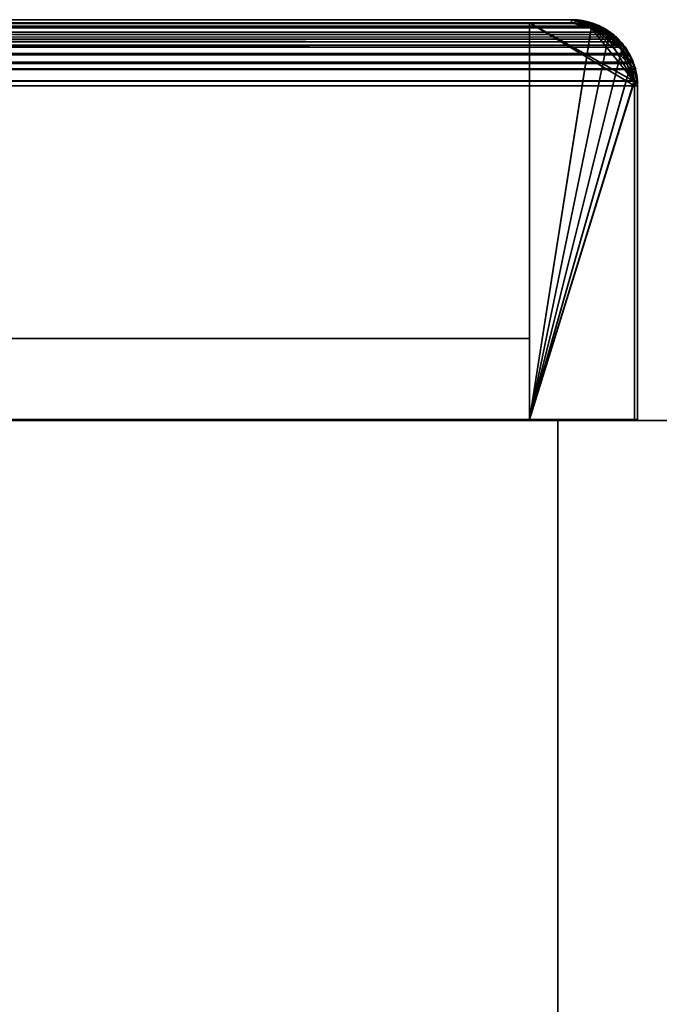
# Model space of a CAD drawing. Header units: millimetres. Extents: x -527 to 5177, y -116 to 161.
# Tile 312 of 656: x 351 to 382, y 115 to 161. Entities that reach past the tile are written whole.
import ezdxf

# ---------------------------------------------------------------- set-up
doc = ezdxf.new("R2010")
doc.units = ezdxf.units.MM
doc.layers.add('151', color=7, linetype='Continuous', true_color=0xffffff)

# ---------------------------------------------------------------- blocks, each defined once
blk = doc.blocks.new('UG_SURFACE_001')
at = {"layer": '151', "color": 252, "linetype": 'Continuous', "lineweight": 35}
for points in [[(-527, 142.4, 2212.25), (527, 142.4, 2212.25), (377, 142.4, 2062.25), (-377, 142.4, 2062.25)], [(527, -9.3, 2212.25), (527, 142.4, 2212.25), (-527, 142.4, 2212.25), (-527, -9.3, 2212.25)], [(-377, -9.3, 2062.25), (-377, 142.4, 2062.25), (377, 142.4, 2062.25), (377, -9.3, 2062.25)], [(377, -9.3, 2062.25), (377, 142.4, 2062.25), (377, 142.4, -7.75), (377, -9.3, -7.75)], [(377, -9.3, -7.75), (377, 142.4, -7.75), (527, 142.4, -7.75), (527, -9.3, -7.75)], [(527, 142.4, 2212.25), (527, 142.4, -7.75), (377, 142.4, -7.75), (377, 142.4, 2062.25)]]:
    blk.add_3dface(points, dxfattribs=at)
blk = doc.blocks.new('UG_SURFACE_073')
at = {"layer": '151', "color": 7, "linetype": 'Continuous', "lineweight": 35}
for points in [[(-378.55, 161.234, 2073.8), (378.558, 161.293, 2073.807), (377.65, 161.45, 2072.9)], [(377.65, 161.45, 2072.9), (-377.65, 161.45, 2072.9), (-378.55, 161.234, 2073.8)], [(377.65, 161.45, 2072.9), (323.65, 161.45, 2018.9), (-323.65, 161.45, 2018.9), (-377.65, 161.45, 2072.9)], [(377.65, 161.3, 2072.9), (323.65, 161.3, 2018.9), (323.65, 161.45, 2018.9), (377.65, 161.45, 2072.9)], [(378.657, 161.126, 2073.907), (377.65, 161.3, 2072.9), (377.65, 161.45, 2072.9), (378.558, 161.293, 2073.807)], [(379.761, 160.404, 2075.011), (-379.764, 160.401, 2075.014), (-379.01, 160.974, 2074.26)], [(-379.378, 160.88, 2074.628), (379.377, 160.865, 2074.627), (378.708, 161.267, 2073.958)], [(-379.078, 161.108, 2074.328), (-379.378, 160.88, 2074.628), (378.708, 161.267, 2073.958)], [(-379.078, 161.108, 2074.328), (378.708, 161.267, 2073.958), (378.558, 161.293, 2073.807)], [(378.558, 161.293, 2073.807), (-378.55, 161.234, 2073.8), (-379.078, 161.108, 2074.328)], [(379.671, 160.517, 2074.921), (-379.01, 160.974, 2074.26), (-378.748, 161.037, 2073.998)], [(379.671, 160.517, 2074.921), (379.761, 160.404, 2075.011), (-379.01, 160.974, 2074.26)], [(-378.748, 161.037, 2073.998), (-377.65, 161.3, 2072.9), (377.65, 161.3, 2072.9)], [(377.65, 161.3, 2072.9), (378.657, 161.126, 2073.907), (-378.748, 161.037, 2073.998)], [(378.657, 161.126, 2073.907), (378.749, 161.071, 2073.999), (-378.748, 161.037, 2073.998)], [(-378.748, 161.037, 2073.998), (378.749, 161.071, 2073.999), (379.671, 160.517, 2074.921)], [(377.65, 161.3, 2072.9), (-377.65, 161.3, 2072.9), (-323.65, 161.3, 2018.9), (323.65, 161.3, 2018.9)], [(378.558, 161.293, 2073.807), (378.708, 161.267, 2073.958), (378.657, 161.126, 2073.907)], [(378.749, 161.071, 2073.999), (378.657, 161.126, 2073.907), (378.708, 161.267, 2073.958)], [(378.708, 161.267, 2073.958), (379.377, 160.865, 2074.627), (379.671, 160.517, 2074.921), (378.749, 161.071, 2073.999)], [(379.377, 160.865, 2074.627), (-379.378, 160.88, 2074.628), (-379.971, 160.43, 2075.221)], [(-379.971, 160.43, 2075.221), (379.772, 160.628, 2075.022), (379.377, 160.865, 2074.627)], [(-379.971, 160.43, 2075.221), (380.084, 160.236, 2075.335), (379.772, 160.628, 2075.022)], [(379.377, 160.865, 2074.627), (379.772, 160.628, 2075.022), (379.671, 160.517, 2074.921)], [(379.761, 160.404, 2075.011), (379.671, 160.517, 2074.921), (379.772, 160.628, 2075.022), (380.084, 160.236, 2075.335)], [(380.084, 160.236, 2075.335), (-380.092, 160.251, 2075.342), (-380.489, 159.664, 2075.739)], [(-380.489, 159.664, 2075.739), (380.394, 159.847, 2075.644), (380.084, 160.236, 2075.335)], [(-380.354, 159.599, 2075.604), (-379.86, 160.329, 2075.11), (380.264, 159.773, 2075.514)], [(-379.971, 160.43, 2075.221), (-380.092, 160.251, 2075.342), (380.084, 160.236, 2075.335)], [(380.264, 159.773, 2075.514), (-379.86, 160.329, 2075.11), (-379.764, 160.401, 2075.014)], [(-379.764, 160.401, 2075.014), (379.761, 160.404, 2075.011), (380.264, 159.773, 2075.514)], [(380.084, 160.236, 2075.335), (380.394, 159.847, 2075.644), (380.264, 159.773, 2075.514), (379.761, 160.404, 2075.011)], [(-380.567, 159.43, 2075.817), (380.566, 159.427, 2075.816), (380.394, 159.847, 2075.644)], [(-380.489, 159.664, 2075.739), (-380.567, 159.43, 2075.817), (380.394, 159.847, 2075.644)], [(380.264, 159.773, 2075.514), (-380.423, 159.393, 2075.672), (-380.354, 159.599, 2075.604)], [(380.264, 159.773, 2075.514), (380.421, 159.389, 2075.671), (-380.423, 159.393, 2075.672)], [(380.421, 159.389, 2075.671), (380.264, 159.773, 2075.514), (380.394, 159.847, 2075.644), (380.566, 159.427, 2075.816)], [(380.566, 159.427, 2075.816), (-380.567, 159.43, 2075.817), (-380.742, 158.9, 2075.992)], [(-380.742, 158.9, 2075.992), (380.69, 159.124, 2075.94), (380.566, 159.427, 2075.816)], [(-380.742, 158.9, 2075.992), (380.767, 158.545, 2076.017), (380.69, 159.124, 2075.94)], [(-380.595, 158.871, 2075.845), (-380.423, 159.393, 2075.672), (380.421, 159.389, 2075.671)], [(380.421, 159.389, 2075.671), (380.545, 159.085, 2075.795), (-380.595, 158.871, 2075.845)], [(380.545, 159.085, 2075.795), (380.65, 158.3, 2075.9), (-380.595, 158.871, 2075.845)], [(380.566, 159.427, 2075.816), (380.69, 159.124, 2075.94), (380.545, 159.085, 2075.795), (380.421, 159.389, 2075.671)], [(380.65, 158.3, 2075.9), (380.545, 159.085, 2075.795), (380.69, 159.124, 2075.94), (380.767, 158.545, 2076.017)], [(-380.742, 158.9, 2075.992), (-380.776, 158.549, 2076.026), (380.767, 158.545, 2076.017)], [(380.65, 158.3, 2075.9), (-380.65, 158.3, 2075.9), (-380.595, 158.871, 2075.845)], [(380.767, 158.545, 2076.017), (-380.776, 158.549, 2076.026), (-380.8, 158.3, 2076.05)], [(-380.8, 158.3, 2076.05), (380.8, 158.3, 2076.05), (380.767, 158.545, 2076.017)], [(-380.8, 158.3, 2076.05), (-380.8, 142.45, 2076.05), (380.8, 142.45, 2076.05), (380.8, 158.3, 2076.05)], [(380.65, 158.3, 2075.9), (380.65, 142.45, 2075.9), (-380.65, 142.45, 2075.9), (-380.65, 158.3, 2075.9)], [(380.767, 158.545, 2076.017), (380.8, 158.3, 2076.05), (380.65, 158.3, 2075.9)], [(380.8, 158.3, 2076.05), (380.8, 142.45, 2076.05), (380.65, 142.45, 2075.9), (380.65, 158.3, 2075.9)], [(380.65, 142.45, 2075.9), (380.8, 142.45, 2076.05), (-380.8, 142.45, 2076.05), (-380.65, 142.45, 2075.9)]]:
    blk.add_3dface(points, dxfattribs=at)
blk = doc.blocks.new('UG_SURFACE_075')
at = {"layer": '151', "color": 14, "linetype": 'Continuous', "lineweight": 35}
for points in [[(-379.296, 160.757, 2074.546), (379.295, 160.743, 2074.545), (378.657, 161.126, 2073.907)], [(-379.01, 160.974, 2074.26), (-379.296, 160.757, 2074.546), (378.657, 161.126, 2073.907)], [(-379.01, 160.974, 2074.26), (378.657, 161.126, 2073.907), (378.514, 161.151, 2073.764)], [(378.514, 161.151, 2073.764), (-378.507, 161.095, 2073.757), (-379.01, 160.974, 2074.26)], [(-378.507, 161.095, 2073.757), (378.514, 161.151, 2073.764), (377.65, 161.3, 2072.9)], [(377.65, 161.3, 2072.9), (-377.65, 161.3, 2072.9), (-378.507, 161.095, 2073.757)], [(377.65, 161.3, 2072.9), (375.65, 161.3, 2070.9), (-375.65, 161.3, 2070.9), (-377.65, 161.3, 2072.9)], [(375.65, 142.45, 2070.9), (-375.65, 142.45, 2070.9), (-375.65, 161.3, 2070.9), (375.65, 161.3, 2070.9)], [(375.65, 161.3, 2070.9), (380.619, 158.533, 2075.869), (380.65, 158.3, 2075.9)], [(380.619, 158.533, 2075.869), (375.65, 161.3, 2070.9), (377.65, 161.3, 2072.9), (378.514, 161.151, 2073.764)], [(380.65, 158.3, 2075.9), (380.65, 142.45, 2075.9), (375.65, 142.45, 2070.9), (375.65, 161.3, 2070.9)], [(380.619, 158.533, 2075.869), (378.514, 161.151, 2073.764), (378.657, 161.126, 2073.907), (379.295, 160.743, 2074.545)], [(379.295, 160.743, 2074.545), (-379.296, 160.757, 2074.546), (-379.86, 160.329, 2075.11)], [(-379.86, 160.329, 2075.11), (379.671, 160.517, 2074.921), (379.295, 160.743, 2074.545)], [(-379.86, 160.329, 2075.11), (379.969, 160.143, 2075.218), (379.671, 160.517, 2074.921)], [(380.619, 158.533, 2075.869), (379.295, 160.743, 2074.545), (379.671, 160.517, 2074.921), (379.969, 160.143, 2075.218)], [(379.969, 160.143, 2075.218), (-379.976, 160.158, 2075.226), (-380.354, 159.599, 2075.604)], [(-380.354, 159.599, 2075.604), (380.264, 159.773, 2075.514), (379.969, 160.143, 2075.218)], [(-379.86, 160.329, 2075.11), (-379.976, 160.158, 2075.226), (379.969, 160.143, 2075.218)], [(380.619, 158.533, 2075.869), (379.969, 160.143, 2075.218), (380.264, 159.773, 2075.514), (380.427, 159.373, 2075.677)], [(-380.428, 159.376, 2075.678), (380.427, 159.373, 2075.677), (380.264, 159.773, 2075.514)], [(-380.354, 159.599, 2075.604), (-380.428, 159.376, 2075.678), (380.264, 159.773, 2075.514)], [(380.427, 159.373, 2075.677), (-380.428, 159.376, 2075.678), (-380.595, 158.871, 2075.845)], [(-380.595, 158.871, 2075.845), (380.545, 159.085, 2075.795), (380.427, 159.373, 2075.677)], [(-380.595, 158.871, 2075.845), (380.619, 158.533, 2075.869), (380.545, 159.085, 2075.795)], [(380.427, 159.373, 2075.677), (380.545, 159.085, 2075.795), (380.619, 158.533, 2075.869)], [(-380.595, 158.871, 2075.845), (-380.627, 158.537, 2075.877), (380.619, 158.533, 2075.869)], [(380.619, 158.533, 2075.869), (-380.627, 158.537, 2075.877), (-380.65, 158.3, 2075.9)], [(-380.65, 158.3, 2075.9), (380.65, 158.3, 2075.9), (380.619, 158.533, 2075.869)], [(-380.65, 158.3, 2075.9), (-380.65, 142.45, 2075.9), (380.65, 142.45, 2075.9), (380.65, 158.3, 2075.9)], [(375.65, 142.45, 2070.9), (380.65, 142.45, 2075.9), (-380.65, 142.45, 2075.9), (-375.65, 142.45, 2070.9)]]:
    blk.add_3dface(points, dxfattribs=at)
blk = doc.blocks.new('UG_SURFACE_076')
at = {"layer": '151', "color": 41, "linetype": 'Continuous', "lineweight": 35}
for points in [[(-375.65, 161.3, 2070.9), (-375.65, 146.3, 2070.9), (375.65, 146.3, 2070.9), (375.65, 161.3, 2070.9)], [(375.65, 161.3, 2070.9), (325.65, 161.3, 2020.9), (-325.65, 161.3, 2020.9), (-375.65, 161.3, 2070.9)], [(325.65, 161.3, 2020.9), (375.65, 161.3, 2070.9), (375.65, 146.3, 2070.9), (325.65, 146.3, 2020.9)], [(325.65, 146.3, 2020.9), (375.65, 146.3, 2070.9), (-375.65, 146.3, 2070.9), (-325.65, 146.3, 2020.9)]]:
    blk.add_3dface(points, dxfattribs=at)
blk = doc.blocks.new('UG_SURFACE_078')
at = {"layer": '151', "color": 7, "linetype": 'Continuous', "lineweight": 35}
for points in [[(323.65, 161.45, 2018.9), (322.5, 161.156, 2017.75), (322.643, 161.126, 2017.893), (323.65, 161.3, 2018.9)], [(323.65, 161.45, -5.75), (322.704, 161.263, -5.75), (322.5, 161.156, 2017.75)], [(322.5, 161.156, 2017.75), (323.65, 161.45, 2018.9), (323.65, 161.45, -5.75)], [(323.65, 161.3, -5.75), (322.751, 161.114, -5.75), (322.704, 161.263, -5.75), (323.65, 161.45, -5.75)], [(377.65, 161.45, 2072.9), (377.65, 161.45, -5.75), (323.65, 161.45, -5.75), (323.65, 161.45, 2018.9)], [(323.65, 161.45, -5.75), (377.65, 161.45, -5.75), (377.65, 161.3, -5.75), (323.65, 161.3, -5.75)], [(323.65, 161.3, 2018.9), (377.65, 161.3, 2072.9), (377.65, 161.45, 2072.9), (323.65, 161.45, 2018.9)], [(377.813, 161.269, -5.75), (377.65, 161.3, -5.75), (377.65, 161.45, -5.75), (377.822, 161.418, -5.75)], [(377.65, 161.45, 2072.9), (378.729, 161.246, -5.75), (377.822, 161.418, -5.75)], [(378.8, 161.233, -5.75), (378.729, 161.246, -5.75), (377.65, 161.45, 2072.9)], [(377.65, 161.45, 2072.9), (378.799, 161.148, 2074.049), (378.8, 161.233, -5.75)], [(377.822, 161.418, -5.75), (377.65, 161.45, -5.75), (377.65, 161.45, 2072.9)], [(378.799, 161.148, 2074.049), (377.65, 161.45, 2072.9), (377.65, 161.3, 2072.9), (378.748, 161.037, 2073.998)], [(378.677, 161.103, -5.75), (377.813, 161.269, -5.75), (377.822, 161.418, -5.75), (378.729, 161.246, -5.75)], [(322.492, 161.221, -5.75), (322.451, 161.213, -5.75), (321.449, 160.466, 2016.699)], [(321.449, 160.466, 2016.699), (322.139, 161.064, 2017.39), (322.492, 161.221, -5.75)], [(322.451, 161.213, -5.75), (321.864, 160.822, -5.75), (321.449, 160.466, 2016.699)], [(322.139, 161.064, 2017.39), (321.449, 160.466, 2016.699), (321.629, 160.517, 2016.879)], [(321.629, 160.517, 2016.879), (322.551, 161.071, 2017.801), (322.5, 161.156, 2017.75), (322.139, 161.064, 2017.39)], [(321.948, 160.704, -5.75), (322.551, 161.071, 2017.801), (321.629, 160.517, 2016.879)], [(322.47, 161.055, -5.75), (321.948, 160.704, -5.75), (321.864, 160.822, -5.75), (322.451, 161.213, -5.75)], [(322.551, 161.071, 2017.801), (321.948, 160.704, -5.75), (322.47, 161.055, -5.75)], [(322.139, 161.064, 2017.39), (322.5, 161.156, 2017.75), (322.492, 161.221, -5.75)], [(322.549, 161.072, -5.75), (322.47, 161.055, -5.75), (322.451, 161.213, -5.75), (322.492, 161.221, -5.75)], [(322.47, 161.055, -5.75), (322.549, 161.072, -5.75), (322.551, 161.071, 2017.801)], [(322.492, 161.221, -5.75), (322.704, 161.263, -5.75), (322.751, 161.114, -5.75), (322.549, 161.072, -5.75)], [(322.704, 161.263, -5.75), (322.492, 161.221, -5.75), (322.5, 161.156, 2017.75)], [(322.551, 161.071, 2017.801), (322.643, 161.126, 2017.893), (322.5, 161.156, 2017.75)], [(322.643, 161.126, 2017.893), (322.549, 161.072, -5.75), (322.751, 161.114, -5.75)], [(322.643, 161.126, 2017.893), (322.551, 161.071, 2017.801), (322.549, 161.072, -5.75)], [(322.751, 161.114, -5.75), (323.65, 161.3, 2018.9), (322.643, 161.126, 2017.893)], [(322.751, 161.114, -5.75), (323.65, 161.3, -5.75), (323.65, 161.3, 2018.9)], [(377.65, 161.3, 2072.9), (323.65, 161.3, 2018.9), (323.65, 161.3, -5.75), (377.65, 161.3, -5.75)], [(377.813, 161.269, -5.75), (378.748, 161.037, 2073.998), (377.65, 161.3, 2072.9)], [(377.65, 161.3, 2072.9), (377.65, 161.3, -5.75), (377.813, 161.269, -5.75)], [(378.748, 161.037, 2073.998), (377.813, 161.269, -5.75), (378.677, 161.103, -5.75)], [(378.746, 161.09, -5.75), (378.677, 161.103, -5.75), (378.729, 161.246, -5.75), (378.8, 161.233, -5.75)], [(378.748, 161.037, 2073.998), (378.677, 161.103, -5.75), (378.746, 161.09, -5.75)], [(378.752, 161.086, -5.75), (378.746, 161.09, -5.75), (378.8, 161.233, -5.75), (378.808, 161.227, -5.75)], [(378.746, 161.09, -5.75), (378.752, 161.086, -5.75), (378.748, 161.037, 2073.998)], [(378.748, 161.037, 2073.998), (379.01, 160.974, 2074.26), (379.2, 161.042, 2074.45), (378.799, 161.148, 2074.049)], [(378.748, 161.037, 2073.998), (378.752, 161.086, -5.75), (379.445, 160.634, -5.75)], [(379.445, 160.634, -5.75), (379.01, 160.974, 2074.26), (378.748, 161.037, 2073.998)], [(378.808, 161.227, -5.75), (379.535, 160.751, -5.75), (379.445, 160.634, -5.75), (378.752, 161.086, -5.75)], [(378.799, 161.148, 2074.049), (378.808, 161.227, -5.75), (378.8, 161.233, -5.75)], [(379.535, 160.751, -5.75), (378.808, 161.227, -5.75), (378.799, 161.148, 2074.049)], [(379.877, 160.527, -5.75), (379.535, 160.751, -5.75), (378.799, 161.148, 2074.049)], [(378.799, 161.148, 2074.049), (379.2, 161.042, 2074.45), (379.877, 160.527, -5.75)], [(379.84, 160.448, 2075.09), (379.2, 161.042, 2074.45), (379.01, 160.974, 2074.26), (379.764, 160.402, 2075.014)], [(379.445, 160.634, -5.75), (379.764, 160.402, 2075.014), (379.01, 160.974, 2074.26)], [(379.2, 161.042, 2074.45), (379.84, 160.448, 2075.09), (379.877, 160.527, -5.75)], [(321.423, 160.527, -5.75), (321.199, 160.185, -5.75), (320.74, 159.44, 2015.99)], [(320.74, 159.44, 2015.99), (321.128, 160.187, 2016.378), (321.423, 160.527, -5.75)], [(321.128, 160.187, 2016.378), (321.449, 160.466, 2016.699), (321.423, 160.527, -5.75)], [(321.529, 160.421, -5.75), (321.316, 160.095, -5.75), (321.199, 160.185, -5.75), (321.423, 160.527, -5.75)], [(321.423, 160.527, -5.75), (321.864, 160.822, -5.75), (321.948, 160.704, -5.75), (321.529, 160.421, -5.75)], [(321.864, 160.822, -5.75), (321.423, 160.527, -5.75), (321.449, 160.466, 2016.699)], [(321.539, 160.404, 2016.789), (321.629, 160.517, 2016.879), (321.449, 160.466, 2016.699)], [(321.629, 160.517, 2016.879), (321.529, 160.421, -5.75), (321.948, 160.704, -5.75)], [(321.629, 160.517, 2016.879), (321.539, 160.404, 2016.789), (321.529, 160.421, -5.75)], [(379.771, 160.421, -5.75), (379.445, 160.634, -5.75), (379.535, 160.751, -5.75), (379.877, 160.527, -5.75)], [(379.445, 160.634, -5.75), (379.771, 160.421, -5.75), (379.764, 160.402, 2075.014)], [(379.877, 160.527, -5.75), (380.172, 160.086, -5.75), (380.054, 160.002, -5.75), (379.771, 160.421, -5.75)], [(380.172, 160.086, -5.75), (379.877, 160.527, -5.75), (379.84, 160.448, 2075.09)], [(320.723, 159.458, -5.75), (321.199, 160.185, -5.75), (321.316, 160.095, -5.75), (320.864, 159.402, -5.75)], [(321.199, 160.185, -5.75), (320.723, 159.458, -5.75), (320.74, 159.44, 2015.99)], [(320.879, 159.389, 2016.129), (321.036, 159.773, 2016.286), (321.128, 160.187, 2016.378), (320.74, 159.44, 2015.99)], [(321.036, 159.773, 2016.286), (320.864, 159.402, -5.75), (321.316, 160.095, -5.75)], [(321.449, 160.466, 2016.699), (321.128, 160.187, 2016.378), (321.036, 159.773, 2016.286), (321.539, 160.404, 2016.789)], [(321.316, 160.095, -5.75), (321.539, 160.404, 2016.789), (321.036, 159.773, 2016.286)], [(321.316, 160.095, -5.75), (321.529, 160.421, -5.75), (321.539, 160.404, 2016.789)], [(379.764, 160.402, 2075.014), (379.86, 160.329, 2075.11), (379.84, 160.448, 2075.09)], [(379.764, 160.402, 2075.014), (379.771, 160.421, -5.75), (380.054, 160.002, -5.75)], [(380.054, 160.002, -5.75), (379.86, 160.329, 2075.11), (379.764, 160.402, 2075.014)], [(379.84, 160.448, 2075.09), (380.269, 160.05, 2075.519), (380.172, 160.086, -5.75)], [(380.269, 160.05, 2075.519), (379.84, 160.448, 2075.09), (379.86, 160.329, 2075.11), (380.354, 159.599, 2075.604)], [(380.405, 159.48, -5.75), (380.354, 159.599, 2075.604), (379.86, 160.329, 2075.11)], [(379.86, 160.329, 2075.11), (380.054, 160.002, -5.75), (380.405, 159.48, -5.75)], [(380.405, 159.48, -5.75), (380.054, 160.002, -5.75), (380.172, 160.086, -5.75), (380.563, 159.499, -5.75)], [(380.563, 159.499, -5.75), (380.172, 160.086, -5.75), (380.269, 160.05, 2075.519)], [(380.571, 159.458, -5.75), (380.563, 159.499, -5.75), (380.269, 160.05, 2075.519)], [(380.269, 160.05, 2075.519), (380.55, 159.433, 2075.799), (380.571, 159.458, -5.75)], [(380.354, 159.599, 2075.604), (380.55, 159.433, 2075.799), (380.269, 160.05, 2075.519)], [(321.036, 159.773, 2016.286), (320.879, 159.389, 2016.129), (320.864, 159.402, -5.75)], [(380.405, 159.48, -5.75), (380.422, 159.393, 2075.672), (380.354, 159.599, 2075.604)], [(380.55, 159.433, 2075.799), (380.354, 159.599, 2075.604), (380.422, 159.393, 2075.672)], [(320.723, 159.458, -5.75), (320.717, 159.45, -5.75), (320.5, 158.3, 2015.75)], [(320.5, 158.3, 2015.75), (320.656, 159.279, 2015.906), (320.723, 159.458, -5.75)], [(320.5, 158.3, 2015.75), (320.717, 159.45, -5.75), (320.704, 159.379, -5.75)], [(320.704, 159.379, -5.75), (320.533, 158.472, -5.75), (320.5, 158.3, 2015.75)], [(320.65, 158.3, 2015.9), (320.755, 159.085, 2016.005), (320.656, 159.279, 2015.906), (320.5, 158.3, 2015.75)], [(320.847, 159.327, -5.75), (320.681, 158.463, -5.75), (320.533, 158.472, -5.75), (320.704, 159.379, -5.75)], [(320.755, 159.085, 2016.005), (320.65, 158.3, -5.75), (320.681, 158.463, -5.75)], [(320.755, 159.085, 2016.005), (320.65, 158.3, 2015.9), (320.65, 158.3, -5.75)], [(320.656, 159.279, 2015.906), (320.74, 159.44, 2015.99), (320.723, 159.458, -5.75)], [(320.74, 159.44, 2015.99), (320.656, 159.279, 2015.906), (320.755, 159.085, 2016.005), (320.879, 159.389, 2016.129)], [(320.879, 159.389, 2016.129), (320.681, 158.463, -5.75), (320.847, 159.327, -5.75)], [(320.681, 158.463, -5.75), (320.879, 159.389, 2016.129), (320.755, 159.085, 2016.005)], [(320.86, 159.396, -5.75), (320.847, 159.327, -5.75), (320.704, 159.379, -5.75), (320.717, 159.45, -5.75)], [(320.864, 159.402, -5.75), (320.86, 159.396, -5.75), (320.717, 159.45, -5.75), (320.723, 159.458, -5.75)], [(320.847, 159.327, -5.75), (320.86, 159.396, -5.75), (320.879, 159.389, 2016.129)], [(320.86, 159.396, -5.75), (320.864, 159.402, -5.75), (320.879, 159.389, 2016.129)], [(380.422, 159.401, -5.75), (380.405, 159.48, -5.75), (380.563, 159.499, -5.75), (380.571, 159.458, -5.75)], [(380.405, 159.48, -5.75), (380.422, 159.401, -5.75), (380.422, 159.393, 2075.672)], [(380.571, 159.458, -5.75), (380.613, 159.246, -5.75), (380.464, 159.199, -5.75), (380.422, 159.401, -5.75)], [(380.422, 159.393, 2075.672), (380.595, 158.871, 2075.845), (380.691, 159.121, 2075.941), (380.55, 159.433, 2075.799)], [(380.422, 159.393, 2075.672), (380.422, 159.401, -5.75), (380.464, 159.199, -5.75)], [(380.464, 159.199, -5.75), (380.595, 158.871, 2075.845), (380.422, 159.393, 2075.672)], [(380.65, 158.3, -5.75), (380.464, 159.199, -5.75), (380.613, 159.246, -5.75), (380.8, 158.3, -5.75)], [(380.464, 159.199, -5.75), (380.65, 158.3, 2075.9), (380.595, 158.871, 2075.845)], [(380.464, 159.199, -5.75), (380.65, 158.3, -5.75), (380.65, 158.3, 2075.9)], [(380.613, 159.246, -5.75), (380.571, 159.458, -5.75), (380.55, 159.433, 2075.799)], [(380.55, 159.433, 2075.799), (380.691, 159.121, 2075.941), (380.613, 159.246, -5.75)], [(380.8, 158.3, 2076.05), (380.691, 159.121, 2075.941), (380.595, 158.871, 2075.845), (380.65, 158.3, 2075.9)], [(380.8, 158.3, -5.75), (380.613, 159.246, -5.75), (380.691, 159.121, 2075.941)], [(380.691, 159.121, 2075.941), (380.8, 158.3, 2076.05), (380.8, 158.3, -5.75)], [(320.681, 158.463, -5.75), (320.65, 158.3, -5.75), (320.5, 158.3, -5.75), (320.533, 158.472, -5.75)], [(320.533, 158.472, -5.75), (320.5, 158.3, -5.75), (320.5, 158.3, 2015.75)], [(320.5, 158.3, 2015.75), (320.5, 120.3, 2015.75), (320.65, 120.3, 2015.9), (320.65, 158.3, 2015.9)], [(320.5, 120.3, -5.75), (320.5, 158.3, -5.75), (320.65, 158.3, -5.75), (320.65, 120.3, -5.75)], [(320.5, 120.3, 2015.75), (320.5, 158.3, 2015.75), (320.5, 158.3, -5.75), (320.5, 120.3, -5.75)], [(320.65, 120.3, -5.75), (320.65, 158.3, -5.75), (320.65, 158.3, 2015.9), (320.65, 120.3, 2015.9)], [(380.8, 158.3, -5.75), (380.8, 142.45, -5.75), (380.65, 142.45, -5.75), (380.65, 158.3, -5.75)], [(380.65, 158.3, -5.75), (380.65, 142.45, -5.75), (380.65, 142.45, 2075.9), (380.65, 158.3, 2075.9)], [(380.65, 158.3, 2075.9), (380.65, 142.45, 2075.9), (380.8, 142.45, 2076.05), (380.8, 158.3, 2076.05)], [(380.8, 158.3, 2076.05), (380.8, 142.45, 2076.05), (380.8, 142.45, -5.75), (380.8, 158.3, -5.75)], [(380.65, 142.45, 2075.9), (380.65, 142.45, -5.75), (380.8, 142.45, -5.75), (380.8, 142.45, 2076.05)], [(320.5, 120.3, 2015.75), (320.5, 120.3, -5.75), (320.65, 120.3, -5.75), (320.65, 120.3, 2015.9)]]:
    blk.add_3dface(points, dxfattribs=at)
blk = doc.blocks.new('UG_SURFACE_079')
at = {"layer": '151', "color": 41, "linetype": 'Continuous', "lineweight": 35}
for points in [[(325.65, 146.3, 2020.9), (325.65, 161.3, 2020.9), (325.65, 161.3, -5.75), (325.65, 146.3, -5.75)], [(375.65, 161.3, 2070.9), (375.65, 161.3, -5.75), (325.65, 161.3, -5.75), (325.65, 161.3, 2020.9)], [(375.65, 146.3, -5.75), (325.65, 146.3, -5.75), (325.65, 161.3, -5.75), (375.65, 161.3, -5.75)], [(325.65, 146.3, 2020.9), (375.65, 146.3, 2070.9), (375.65, 161.3, 2070.9), (325.65, 161.3, 2020.9)], [(375.65, 161.3, 2070.9), (375.65, 146.3, 2070.9), (375.65, 146.3, -5.75), (375.65, 161.3, -5.75)], [(325.65, 146.3, 2020.9), (325.65, 146.3, -5.75), (375.65, 146.3, -5.75), (375.65, 146.3, 2070.9)]]:
    blk.add_3dface(points, dxfattribs=at)
blk = doc.blocks.new('UG_SURFACE_080')
at = {"layer": '151', "color": 14, "linetype": 'Continuous', "lineweight": 35}
for points in [[(377.65, 161.3, 2072.9), (377.65, 161.3, -5.75), (375.65, 161.3, -5.75), (375.65, 161.3, 2070.9)], [(375.65, 142.45, -5.75), (375.65, 142.45, 2070.9), (375.65, 161.3, 2070.9), (375.65, 161.3, -5.75)], [(375.65, 142.45, -5.75), (375.65, 161.3, -5.75), (377.65, 161.3, -5.75), (378.599, 161.111, -5.75)], [(378.593, 161.052, 2073.843), (377.65, 161.3, 2072.9), (375.65, 161.3, 2070.9), (375.65, 142.45, 2070.9)], [(380.456, 159.273, -5.75), (380.614, 158.481, -5.75), (375.65, 142.45, -5.75), (378.599, 161.111, -5.75)], [(375.65, 142.45, 2070.9), (379.406, 160.652, 2074.656), (379.126, 160.912, 2074.376), (378.593, 161.052, 2073.843)], [(378.599, 161.111, -5.75), (377.65, 161.3, -5.75), (377.65, 161.3, 2072.9)], [(377.65, 161.3, 2072.9), (378.593, 161.052, 2073.843), (378.599, 161.111, -5.75)], [(378.798, 161.072, -5.75), (378.599, 161.111, -5.75), (378.593, 161.052, 2073.843)], [(379.404, 160.667, -5.75), (378.798, 161.072, -5.75), (378.593, 161.052, 2073.843)], [(378.593, 161.052, 2073.843), (379.126, 160.912, 2074.376), (379.404, 160.667, -5.75)], [(380.017, 160.054, -5.75), (378.599, 161.111, -5.75), (378.798, 161.072, -5.75), (379.404, 160.667, -5.75)], [(380.017, 160.054, -5.75), (380.422, 159.448, -5.75), (380.456, 159.273, -5.75), (378.599, 161.111, -5.75)], [(375.65, 142.45, 2070.9), (380.049, 160.056, 2075.299), (379.406, 160.652, 2074.656)], [(379.126, 160.912, 2074.376), (379.406, 160.652, 2074.656), (379.404, 160.667, -5.75)], [(379.404, 160.667, -5.75), (379.771, 160.421, -5.75), (380.017, 160.054, -5.75)], [(379.771, 160.421, -5.75), (379.404, 160.667, -5.75), (379.406, 160.652, 2074.656)], [(380.017, 160.054, -5.75), (379.771, 160.421, -5.75), (379.406, 160.652, 2074.656)], [(379.406, 160.652, 2074.656), (380.049, 160.056, 2075.299), (380.017, 160.054, -5.75)], [(380.465, 159.26, 2075.715), (380.144, 159.967, 2075.394), (380.049, 160.056, 2075.299), (375.65, 142.45, 2070.9)], [(380.422, 159.448, -5.75), (380.017, 160.054, -5.75), (380.049, 160.056, 2075.299)], [(380.456, 159.273, -5.75), (380.422, 159.448, -5.75), (380.049, 160.056, 2075.299)], [(380.049, 160.056, 2075.299), (380.144, 159.967, 2075.394), (380.456, 159.273, -5.75)], [(380.144, 159.967, 2075.394), (380.465, 159.26, 2075.715), (380.456, 159.273, -5.75)], [(380.626, 158.482, 2075.876), (380.546, 159.082, 2075.796), (380.465, 159.26, 2075.715), (375.65, 142.45, 2070.9)], [(380.614, 158.481, -5.75), (380.456, 159.273, -5.75), (380.465, 159.26, 2075.715)], [(380.465, 159.26, 2075.715), (380.546, 159.082, 2075.796), (380.614, 158.481, -5.75)], [(380.546, 159.082, 2075.796), (380.626, 158.482, 2075.876), (380.614, 158.481, -5.75)], [(375.65, 142.45, 2070.9), (380.65, 142.45, 2075.9), (380.65, 158.3, 2075.9), (380.626, 158.482, 2075.876)], [(380.614, 158.481, -5.75), (380.65, 158.3, -5.75), (380.65, 142.45, -5.75), (375.65, 142.45, -5.75)], [(380.65, 158.3, -5.75), (380.614, 158.481, -5.75), (380.626, 158.482, 2075.876)], [(380.626, 158.482, 2075.876), (380.65, 158.3, 2075.9), (380.65, 158.3, -5.75)], [(380.65, 158.3, 2075.9), (380.65, 142.45, 2075.9), (380.65, 142.45, -5.75), (380.65, 158.3, -5.75)], [(375.65, 142.45, 2070.9), (375.65, 142.45, -5.75), (380.65, 142.45, -5.75), (380.65, 142.45, 2075.9)]]:
    blk.add_3dface(points, dxfattribs=at)

msp = doc.modelspace()

# ---------------------------------------------------------------- linework, layer by layer
at = {"layer": '151', "color": 251, "linetype": 'Continuous', "lineweight": -3, "true_color": 0x636466}
for p, q in [((-377.65, 161.45, 2072.9), (377.65, 161.45, 2072.9)), ((377.65, 161.45, -5.75), (323.65, 161.45, -5.75)), ((323.65, 161.45, 2018.9), (377.65, 161.45, 2072.9)), ((377.65, 161.45, 2072.9), (323.65, 161.45, 2018.9)), ((377.65, 161.45, 2072.9), (377.65, 161.45, -5.75)), ((-377.65, 161.3, 2072.9), (377.65, 161.3, 2072.9)), ((-375.65, 161.3, 2070.9), (375.65, 161.3, 2070.9)), ((-375.65, 161.3, 2070.9), (375.65, 161.3, 2070.9)), ((377.65, 161.3, -5.75), (323.65, 161.3, -5.75)), ((323.65, 161.3, 2018.9), (377.65, 161.3, 2072.9)), ((377.65, 161.3, 2072.9), (323.65, 161.3, 2018.9)), ((325.65, 161.3, 2020.9), (375.65, 161.3, 2070.9)), ((325.65, 161.3, -5.75), (375.65, 161.3, -5.75)), ((375.65, 161.3, 2070.9), (325.65, 161.3, 2020.9)), ((377.65, 161.3, 2072.9), (375.65, 161.3, 2070.9)), ((375.65, 146.3, -5.75), (375.65, 161.3, -5.75)), ((375.65, 161.3, -5.75), (375.65, 142.45, -5.75)), ((375.65, 161.3, 2070.9), (375.65, 161.3, -5.75)), ((375.65, 161.3, 2070.9), (377.65, 161.3, 2072.9)), ((375.65, 146.3, 2070.9), (375.65, 161.3, 2070.9)), ((375.65, 161.3, 2070.9), (375.65, 142.45, 2070.9)), ((375.65, 161.3, -5.75), (377.65, 161.3, -5.75)), ((375.65, 161.3, 2070.9), (375.65, 142.45, 2070.9)), ((375.65, 161.3, 2070.9), (375.65, 161.3, -5.75)), ((375.65, 146.3, 2070.9), (375.65, 161.3, 2070.9)), ((377.65, 161.3, 2072.9), (377.65, 161.3, -5.75)), ((-380.8, 158.3, 2076.05), (380.8, 158.3, 2076.05)), ((-380.65, 158.3, 2075.9), (380.65, 158.3, 2075.9)), ((-380.65, 158.3, 2075.9), (380.65, 158.3, 2075.9)), ((380.65, 142.45, 2075.9), (380.65, 158.3, 2075.9)), ((380.65, 142.45, -5.75), (380.65, 158.3, -5.75)), ((380.65, 142.45, 2075.9), (380.65, 158.3, 2075.9)), ((380.65, 142.45, -5.75), (380.65, 158.3, -5.75)), ((380.65, 142.45, 2075.9), (380.65, 158.3, 2075.9)), ((380.65, 158.3, 2075.9), (380.65, 158.3, -5.75)), ((380.65, 142.45, 2075.9), (380.65, 158.3, 2075.9)), ((380.65, 158.3, 2075.9), (380.65, 158.3, -5.75)), ((380.8, 158.3, 2076.05), (380.8, 158.3, -5.75)), ((380.8, 142.45, 2076.05), (380.8, 158.3, 2076.05)), ((380.8, 142.45, -5.75), (380.8, 158.3, -5.75)), ((380.8, 142.45, 2076.05), (380.8, 158.3, 2076.05)), ((-375.65, 146.3, 2070.9), (375.65, 146.3, 2070.9)), ((325.65, 146.3, 2020.9), (375.65, 146.3, 2070.9)), ((375.65, 146.3, 2070.9), (325.65, 146.3, 2020.9)), ((375.65, 146.3, -5.75), (325.65, 146.3, -5.75)), ((375.65, 146.3, 2070.9), (375.65, 146.3, -5.75)), ((-527, 142.4, 2212.25), (527, 142.4, 2212.25)), ((-380.8, 142.45, 2076.05), (380.8, 142.45, 2076.05)), ((-380.65, 142.45, 2075.9), (380.65, 142.45, 2075.9)), ((-380.65, 142.45, 2075.9), (380.65, 142.45, 2075.9)), ((377, 142.4, 2062.25), (-377, 142.4, 2062.25)), ((-375.65, 142.45, 2070.9), (375.65, 142.45, 2070.9)), ((380.65, 142.45, 2075.9), (375.65, 142.45, 2070.9)), ((380.65, 142.45, -5.75), (375.65, 142.45, -5.75)), ((375.65, 142.45, 2070.9), (380.65, 142.45, 2075.9)), ((375.65, 142.45, 2070.9), (375.65, 142.45, -5.75)), ((377, 142.4, -7.75), (377, 142.4, 2062.25)), ((377, -9.3, 2062.25), (377, 142.4, 2062.25)), ((377, 142.4, -7.75), (377, -9.3, -7.75)), ((377, 142.4, -7.75), (527, 142.4, -7.75)), ((380.65, 142.45, 2075.9), (380.8, 142.45, 2076.05)), ((380.8, 142.45, 2076.05), (380.65, 142.45, 2075.9)), ((380.65, 142.45, 2075.9), (380.65, 142.45, -5.75)), ((380.65, 142.45, 2075.9), (380.65, 142.45, -5.75)), ((380.65, 142.45, -5.75), (380.8, 142.45, -5.75)), ((380.8, 142.45, 2076.05), (380.8, 142.45, -5.75))]:
    msp.add_line(p, q, dxfattribs=at)
msp.add_arc((377.65, 158.3, -5.75), 3, 360, 90, dxfattribs=at)
for points, degree in [([(377.65, 161.3, -5.75), (377.65, 161.45, -5.75)], 1), ([(-377.65, 161.3, 2072.9), (-125.883, 161.3, 2072.9), (125.883, 161.3, 2072.9), (377.65, 161.3, 2072.9)], 3), ([(377.65, 161.3, 2072.9), (377.65, 161.3, 1380.017), (377.65, 161.3, 687.133), (377.65, 161.3, -5.75)], 3), ([(380.65, 158.3, -5.75), (380.8, 158.3, -5.75)], 1)]:
    msp.add_open_spline(points, degree=degree, dxfattribs=at)
for points in [[(377.65, 161.45, 2072.9), (380.8, 161.45, 2076.05), (380.8, 158.3, 2076.05)], [(380.8, 158.3, -5.75), (380.8, 161.45, -5.75), (377.65, 161.45, -5.75)], [(377.65, 161.3, 2072.9), (380.65, 161.3, 2075.9), (380.65, 158.3, 2075.9)]]:
    msp.add_rational_spline(points, [1, 0.707106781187, 1], degree=2, dxfattribs=at)
for points, knots in [([(380.8, 158.3, 2076.05), (380.8, 158.808, 2076.05), (380.673, 159.296, 2075.923), (380.263, 160.118, 2075.513), (379.987, 160.45, 2075.237), (379.071, 161.222, 2074.321), (378.362, 161.45, 2073.612), (377.65, 161.45, 2072.9)], [0, 0, 0, 0, 0.25, 0.25, 0.5, 0.5, 1, 1, 1, 1]), ([(380.65, 158.3, -5.75), (380.65, 159.088, -5.75), (380.327, 159.866, -5.75), (379.216, 160.977, -5.75), (378.438, 161.3, -5.75), (377.65, 161.3, -5.75)], [0, 0, 0, 0, 0.5, 0.5, 1, 1, 1, 1]), ([(377.65, 161.3, 2072.9), (378.329, 161.3, 2073.579), (379.004, 161.082, 2074.254), (379.871, 160.352, 2075.121), (380.135, 160.037, 2075.385), (380.529, 159.251, 2075.779), (380.65, 158.784, 2075.9), (380.65, 158.3, 2075.9)], [0, 0, 0, 0, 0.5, 0.5, 0.75, 0.75, 1, 1, 1, 1]), ([(380.65, 158.3, 2075.9), (380.65, 158.784, 2075.9), (380.529, 159.249, 2075.779), (380.138, 160.032, 2075.388), (379.876, 160.347, 2075.126), (379.004, 161.083, 2074.254), (378.328, 161.3, 2073.578), (377.65, 161.3, 2072.9)], [0, 0, 0, 0, 0.25, 0.25, 0.5, 0.5, 1, 1, 1, 1]), ([(380.65, 158.3, 2075.9), (380.65, 158.784, 2075.9), (380.529, 159.249, 2075.779), (380.138, 160.032, 2075.388), (379.876, 160.347, 2075.126), (379.004, 161.083, 2074.254), (378.328, 161.3, 2073.578), (377.65, 161.3, 2072.9)], [0, 0, 0, 0, 0.25, 0.25, 0.5, 0.5, 1, 1, 1, 1])]:
    msp.add_open_spline(points, degree=3, knots=knots, dxfattribs=at)

# ---------------------------------------------------------------- block references
for name in ['UG_SURFACE_073', 'UG_SURFACE_078', 'UG_SURFACE_075', 'UG_SURFACE_076', 'UG_SURFACE_079', 'UG_SURFACE_080', 'UG_SURFACE_001']:
    msp.add_blockref(name, (0, 0), dxfattribs=at)

doc.saveas('drawing.dxf')
